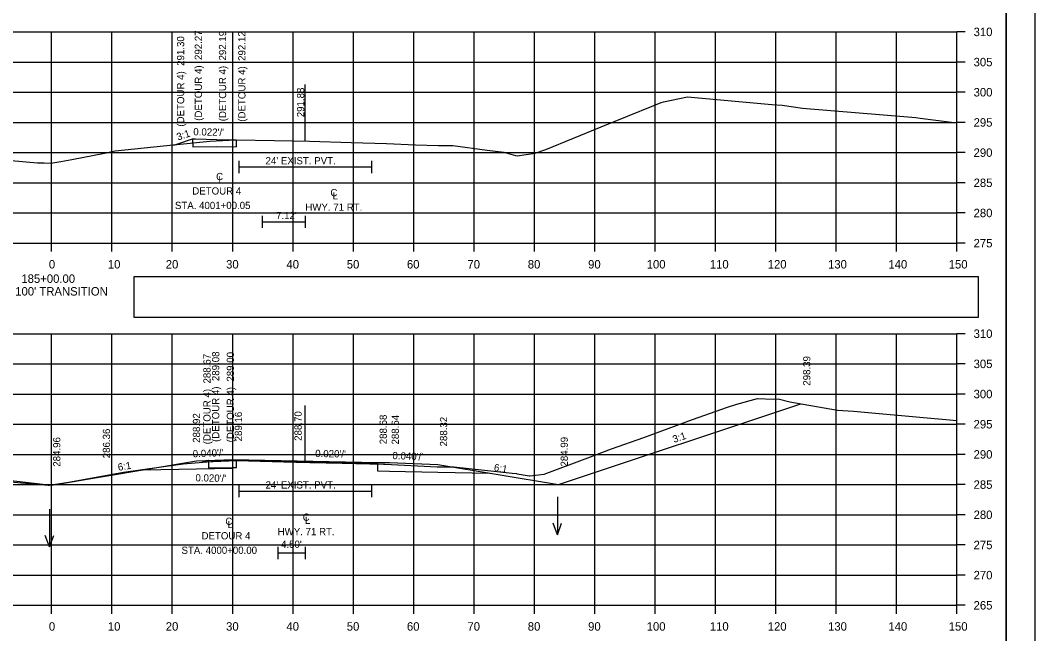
# Model space of a CAD drawing. Extents: x 285 to 4233, y -659 to 3710.
# Drawn here: x 1218.5 to 1386.6, y 2538.2 to 2639.9 of the extents above; entities that cross this region are included whole.
import ezdxf

# ---------------------------------------------------------------- set-up
doc = ezdxf.new("R2010")
doc.units = 0
for name, color, linetype in [('R_Alt Surface', 7, 'Continuous'), ('R_Axis', 7, 'Continuous'), ('R_Axis Annot', 7, 'Continuous'), ('R_Border', 7, 'Continuous'), ('R_Detour', 7, 'Continuous'), ('R_Detour Annot', 7, 'Continuous'), ('R_Exist Surface', 7, 'Continuous'), ('R_Fin Surface', 7, 'Continuous'), ('R_Grid', 7, 'Continuous'), ('R_No Plot', 7, 'Continuous'), ('R_Water', 7, 'Continuous'), ('R_Water Annot', 7, 'Continuous'), ('R_Xsect Elev', 7, 'Continuous'), ('R_Xsect Slope', 7, 'Continuous')]:
    doc.layers.add(name, color=color, linetype=linetype)

msp = doc.modelspace()

# ---------------------------------------------------------------- linework, layer by layer
at = {"layer": 'R_Alt Surface'}
for points in [[(1254.68, 2616.55), (1254.68, 2614.55)], [(1276.68, 2616.55), (1276.68, 2614.55)], [(1254.68, 2615.55), (1276.68, 2615.55)], [(1258.56, 2607.44), (1258.56, 2605.44)], [(1258.56, 2606.44), (1265.68, 2606.44)], [(1265.68, 2607.44), (1265.68, 2605.44)], [(1238.84, 2565.38), (1247.68, 2565.55), (1253.68, 2565.67), (1253.68, 2565.67), (1253.68, 2566.92), (1277.68, 2566.44), (1277.68, 2565.19), (1279.68, 2565.15), (1287.68, 2564.99), (1296.24, 2564.82)], [(1254.68, 2562.84), (1254.68, 2560.84)], [(1276.68, 2562.84), (1276.68, 2560.84)], [(1254.68, 2561.84), (1276.68, 2561.84)], [(1261.18, 2552.6), (1261.18, 2550.6)], [(1265.68, 2552.6), (1265.68, 2550.6)], [(1261.18, 2551.6), (1265.68, 2551.6)]]:
    msp.add_lwpolyline(points, dxfattribs=at)
at = {"layer": 'R_Axis'}
for p, q in [((1373.68, 2602.93), (1373.68, 2637.93)), ((1375.08, 2637.93), (1373.68, 2637.93)), ((1375.08, 2632.93), (1373.68, 2632.93)), ((1375.08, 2627.93), (1373.68, 2627.93)), ((1375.08, 2622.93), (1373.68, 2622.93)), ((1375.08, 2617.93), (1373.68, 2617.93)), ((1375.08, 2612.93), (1373.68, 2612.93)), ((1375.08, 2607.93), (1373.68, 2607.93)), ((1073.68, 2602.93), (1373.68, 2602.93)), ((1223.68, 2601.53), (1223.68, 2602.93)), ((1233.68, 2601.53), (1233.68, 2602.93)), ((1243.68, 2601.53), (1243.68, 2602.93)), ((1253.68, 2601.53), (1253.68, 2602.93)), ((1263.68, 2601.53), (1263.68, 2602.93)), ((1273.68, 2601.53), (1273.68, 2602.93)), ((1283.68, 2601.53), (1283.68, 2602.93)), ((1293.68, 2601.53), (1293.68, 2602.93)), ((1303.68, 2601.53), (1303.68, 2602.93)), ((1313.68, 2601.53), (1313.68, 2602.93)), ((1323.68, 2601.53), (1323.68, 2602.93)), ((1333.68, 2601.53), (1333.68, 2602.93)), ((1343.68, 2601.53), (1343.68, 2602.93)), ((1353.68, 2601.53), (1353.68, 2602.93)), ((1363.68, 2601.53), (1363.68, 2602.93)), ((1373.68, 2601.53), (1373.68, 2602.93)), ((1375.08, 2602.93), (1373.68, 2602.93)), ((1373.68, 2542.93), (1373.68, 2587.93)), ((1375.08, 2587.93), (1373.68, 2587.93)), ((1375.08, 2582.93), (1373.68, 2582.93)), ((1375.08, 2577.93), (1373.68, 2577.93)), ((1375.08, 2572.93), (1373.68, 2572.93)), ((1375.08, 2567.93), (1373.68, 2567.93)), ((1375.08, 2562.93), (1373.68, 2562.93)), ((1375.08, 2557.93), (1373.68, 2557.93)), ((1375.08, 2552.93), (1373.68, 2552.93)), ((1375.08, 2547.93), (1373.68, 2547.93)), ((1073.68, 2542.93), (1373.68, 2542.93)), ((1223.68, 2541.53), (1223.68, 2542.93)), ((1233.68, 2541.53), (1233.68, 2542.93)), ((1243.68, 2541.53), (1243.68, 2542.93)), ((1253.68, 2541.53), (1253.68, 2542.93)), ((1263.68, 2541.53), (1263.68, 2542.93)), ((1273.68, 2541.53), (1273.68, 2542.93)), ((1283.68, 2541.53), (1283.68, 2542.93)), ((1293.68, 2541.53), (1293.68, 2542.93)), ((1303.68, 2541.53), (1303.68, 2542.93)), ((1313.68, 2541.53), (1313.68, 2542.93)), ((1323.68, 2541.53), (1323.68, 2542.93)), ((1333.68, 2541.53), (1333.68, 2542.93)), ((1343.68, 2541.53), (1343.68, 2542.93)), ((1353.68, 2541.53), (1353.68, 2542.93)), ((1363.68, 2541.53), (1363.68, 2542.93)), ((1373.68, 2541.53), (1373.68, 2542.93)), ((1375.08, 2542.93), (1373.68, 2542.93))]:
    msp.add_line(p, q, dxfattribs=at)
at = {"layer": 'R_Axis Annot'}
msp.add_lwpolyline([(1237.31, 2590.69), (1377.31, 2590.69), (1377.31, 2597.34), (1237.31, 2597.34)], close=True, dxfattribs=at)
at = {"layer": 'R_Border'}
msp.add_line((1381.86, 2522.93), (1381.86, 2728.39), dxfattribs=at)
at = {"layer": 'R_Detour'}
for p, q in [((1247.04, 2620.2), (1247.06, 2618.88)), ((1254.25, 2620.05), (1254.25, 2618.88)), ((1249.68, 2567), (1249.68, 2565.68)), ((1254.34, 2565.74), (1254.34, 2566.91))]:
    msp.add_line(p, q, dxfattribs=at)
for points in [[(1244.1, 2619.23), (1244.58, 2619.39), (1247.04, 2620.2), (1247.54, 2620.19), (1251.05, 2620.12), (1254.06, 2620.05), (1254.25, 2620.05)], [(1247.06, 2618.88), (1251.05, 2618.95), (1254.25, 2618.88)], [(1248.47, 2566.6), (1249.68, 2567), (1253.68, 2566.92), (1254.34, 2566.91)], [(1249.68, 2565.68), (1253.68, 2565.76), (1254.34, 2565.74)]]:
    msp.add_lwpolyline(points, dxfattribs=at)
at = {"layer": 'R_Exist Surface'}
for points in [[(1214.42, 2616.83), (1221.31, 2616.25), (1222.42, 2616.21), (1223.57, 2616.17), (1225.22, 2616.46), (1227.05, 2616.77), (1232.46, 2617.85), (1234.18, 2618.2), (1243.81, 2619.2), (1244.1, 2619.23), (1244.4, 2619.26), (1249.88, 2619.81), (1251.98, 2619.92), (1254.25, 2620.05), (1260.62, 2619.92), (1266.41, 2619.8), (1273.31, 2619.6), (1279.15, 2619.43), (1283.98, 2619.24), (1287.79, 2619.09), (1289.41, 2619.09), (1290.18, 2619.1), (1295.85, 2618.35), (1298.65, 2618.03), (1300.57, 2617.44), (1300.83, 2617.38), (1303.79, 2617.83), (1305.6, 2618.43), (1314.77, 2622.19), (1323.49, 2625.75), (1324.72, 2626.25), (1325.06, 2626.35), (1329.05, 2627.16), (1343.02, 2625.9), (1344.78, 2625.78), (1348.12, 2625.32), (1366.25, 2623.8), (1366.91, 2623.74), (1367.63, 2623.65), (1372.81, 2622.99), (1373.68, 2622.91)], [(1202.56, 2564.64), (1220.54, 2563.03), (1223.12, 2562.86), (1223.34, 2562.85), (1223.59, 2562.89), (1226.49, 2563.33), (1227.1, 2563.44), (1235.6, 2564.97), (1244.64, 2566.25), (1245.12, 2566.31), (1245.45, 2566.35), (1250.14, 2566.74), (1250.44, 2566.75), (1254.34, 2566.91), (1264.13, 2566.67), (1266.47, 2566.61), (1271.83, 2566.49), (1278.7, 2566.33), (1278.92, 2566.32), (1287.6, 2565.88), (1287.79, 2565.87), (1290.33, 2565.86), (1300, 2564.82), (1300.72, 2564.75), (1300.81, 2564.73), (1302.83, 2564.36), (1302.92, 2564.37), (1305.31, 2564.66), (1312.56, 2567.39), (1316.45, 2568.83), (1321.82, 2570.75), (1329.9, 2573.73), (1335.7, 2575.78), (1337.22, 2576.24), (1340.68, 2577.2), (1343.27, 2577.09), (1344.08, 2577.11), (1346.05, 2576.63), (1353.92, 2575.28), (1356.59, 2575.08), (1359.63, 2574.82), (1373.68, 2573.53)]]:
    msp.add_lwpolyline(points, dxfattribs=at)
at = {"layer": 'R_Fin Surface'}
for p, q in [((1253.68, 2567.09), (1277.68, 2566.61)), ((1277.68, 2566.61), (1279.68, 2566.57)), ((1279.68, 2566.57), (1287.68, 2566.25)), ((1287.68, 2566.25), (1307.68, 2562.92))]:
    msp.add_line(p, q, dxfattribs=at)
for points in [[(1223.57, 2562.89), (1223.68, 2562.85), (1247.68, 2566.85), (1253.68, 2567.09), (1277.68, 2566.61), (1279.68, 2566.57), (1287.68, 2566.25), (1307.68, 2562.92), (1347.87, 2576.31)], [(1132.8, 2559.35), (1139.68, 2561.64), (1159.68, 2564.98), (1167.68, 2565.3), (1169.68, 2565.34), (1193.68, 2565.82), (1199.68, 2565.58), (1223.68, 2562.85)]]:
    msp.add_lwpolyline(points, dxfattribs=at)
at = {"layer": 'R_Grid'}
for p, q in [((1073.68, 2637.93), (1373.68, 2637.93)), ((1223.68, 2602.93), (1223.68, 2637.93)), ((1233.68, 2602.93), (1233.68, 2637.93)), ((1243.68, 2602.93), (1243.68, 2637.93)), ((1253.68, 2602.93), (1253.68, 2637.93)), ((1263.68, 2602.93), (1263.68, 2637.93)), ((1273.68, 2602.93), (1273.68, 2637.93)), ((1283.68, 2602.93), (1283.68, 2637.93)), ((1293.68, 2602.93), (1293.68, 2637.93)), ((1303.68, 2602.93), (1303.68, 2637.93)), ((1313.68, 2602.93), (1313.68, 2637.93)), ((1323.68, 2602.93), (1323.68, 2637.93)), ((1333.68, 2602.93), (1333.68, 2637.93)), ((1343.68, 2602.93), (1343.68, 2637.93)), ((1353.68, 2602.93), (1353.68, 2637.93)), ((1363.68, 2602.93), (1363.68, 2637.93)), ((1373.68, 2602.93), (1373.68, 2637.93)), ((1073.68, 2632.93), (1373.68, 2632.93)), ((1073.68, 2627.93), (1373.68, 2627.93)), ((1073.68, 2622.93), (1373.68, 2622.93)), ((1073.68, 2617.93), (1373.68, 2617.93)), ((1073.68, 2612.93), (1373.68, 2612.93)), ((1073.68, 2607.93), (1373.68, 2607.93)), ((1073.68, 2602.93), (1373.68, 2602.93)), ((1073.68, 2587.93), (1373.68, 2587.93)), ((1223.68, 2542.93), (1223.68, 2587.93)), ((1233.68, 2542.93), (1233.68, 2587.93)), ((1243.68, 2542.93), (1243.68, 2587.93)), ((1253.68, 2542.93), (1253.68, 2587.93)), ((1263.68, 2542.93), (1263.68, 2587.93)), ((1273.68, 2542.93), (1273.68, 2587.93)), ((1283.68, 2542.93), (1283.68, 2587.93)), ((1293.68, 2542.93), (1293.68, 2587.93)), ((1303.68, 2542.93), (1303.68, 2587.93)), ((1313.68, 2542.93), (1313.68, 2587.93)), ((1323.68, 2542.93), (1323.68, 2587.93)), ((1333.68, 2542.93), (1333.68, 2587.93)), ((1343.68, 2542.93), (1343.68, 2587.93)), ((1353.68, 2542.93), (1353.68, 2587.93)), ((1363.68, 2542.93), (1363.68, 2587.93)), ((1373.68, 2542.93), (1373.68, 2587.93)), ((1073.68, 2582.93), (1373.68, 2582.93)), ((1073.68, 2577.93), (1373.68, 2577.93)), ((1073.68, 2572.93), (1373.68, 2572.93)), ((1073.68, 2567.93), (1373.68, 2567.93)), ((1073.68, 2562.93), (1373.68, 2562.93)), ((1073.68, 2557.93), (1373.68, 2557.93)), ((1073.68, 2552.93), (1373.68, 2552.93)), ((1073.68, 2547.93), (1373.68, 2547.93)), ((1073.68, 2542.93), (1373.68, 2542.93))]:
    msp.add_line(p, q, dxfattribs=at)
at = {"layer": 'R_No Plot'}
for points in [[(1053.27, 2732.28), (1386.61, 2732.28), (1386.61, 2518.95), (1053.27, 2518.95)], [(1299.6, 2728.39), (1319.22, 2728.39), (1319.22, 2718.51), (1335.33, 2718.51), (1358.53, 2718.51), (1358.65, 2690.35), (1381.86, 2690.35), (1381.86, 2522.93), (1065.68, 2522.93), (1065.68, 2728.39)]]:
    msp.add_lwpolyline(points, close=True, dxfattribs=at)
at = {"layer": 'R_Water Annot'}
for p, q in [((1307.5, 2560.88), (1307.5, 2554.6)), ((1223.31, 2558.88), (1223.34, 2552.6)), ((1307.5, 2554.6), (1306.8, 2556.52)), ((1307.5, 2554.6), (1308.2, 2556.52)), ((1223.34, 2552.6), (1222.63, 2554.52)), ((1223.34, 2552.6), (1224.03, 2554.52))]:
    msp.add_line(p, q, dxfattribs=at)
at = {"layer": 'R_Xsect Elev'}
for p, q in [((1265.68, 2619.81), (1265.68, 2629.23)), ((1265.68, 2566.63), (1265.68, 2576.05))]:
    msp.add_line(p, q, dxfattribs=at)

# ---------------------------------------------------------------- texts
at = {"layer": 'R_Alt Surface'}
for s, height, p in [('C', 1.2, (1250.94, 2613.37)), ('L', 1.2, (1251.32, 2612.85)), ('DETOUR 4', 1.199, (1246.99, 2610.98)), ('C', 1.2, (1269.88, 2610.7)), ('L', 1.2, (1270.26, 2610.17)), ('STA. 4001+00.05', 1.1985, (1244.11, 2608.58)), ('HWY. 71 RT.', 1.1985, (1265.73, 2608.3)), ('C', 1.2, (1252.47, 2556.25)), ('C', 1.2, (1265.29, 2556.93)), ('L', 1.2, (1265.67, 2556.41)), ('L', 1.2, (1252.85, 2555.72)), ('HWY. 71 RT.', 1.1985, (1261.14, 2554.54)), ('DETOUR 4', 1.199, (1248.52, 2553.85)), ('STA. 4000+00.00', 1.1985, (1245.2, 2551.45))]:
    msp.add_text(s, height=height, dxfattribs=at).set_placement(p)
at = {"layer": 'R_Axis Annot'}
for s, p in [('310', (1376.48, 2637.23)), ('305', (1376.48, 2632.23)), ('300', (1376.48, 2627.23)), ('295', (1376.48, 2622.23)), ('290', (1376.48, 2617.23)), ('285', (1376.48, 2612.23)), ('280', (1376.48, 2607.23)), ('275', (1376.48, 2602.23)), ('0', (1223.22, 2598.73)), ('10', (1232.99, 2598.73)), ('20', (1242.59, 2598.73)), ('30', (1252.59, 2598.73)), ('40', (1262.59, 2598.73)), ('50', (1272.59, 2598.73)), ('60', (1282.56, 2598.73)), ('70', (1292.59, 2598.73)), ('80', (1302.59, 2598.73)), ('90', (1312.59, 2598.73)), ('100', (1322.3, 2598.73)), ('110', (1332.76, 2598.73)), ('120', (1342.36, 2598.73)), ('130', (1352.36, 2598.73)), ('140', (1362.36, 2598.73)), ('150', (1372.36, 2598.73)), ('185+00.00', (1218.66, 2596.35)), ("END 100' TRANSITION", (1213.17, 2594.25)), ('310', (1376.48, 2587.23)), ('305', (1376.48, 2582.23)), ('300', (1376.48, 2577.23)), ('295', (1376.48, 2572.23)), ('290', (1376.48, 2567.23)), ('285', (1376.48, 2562.23)), ('280', (1376.48, 2557.23)), ('275', (1376.48, 2552.23)), ('270', (1376.48, 2547.23)), ('265', (1376.48, 2542.23)), ('0', (1223.22, 2538.73)), ('10', (1232.99, 2538.73)), ('20', (1242.59, 2538.73)), ('30', (1252.59, 2538.73)), ('40', (1262.59, 2538.73)), ('50', (1272.59, 2538.73)), ('60', (1282.56, 2538.73)), ('70', (1292.59, 2538.73)), ('80', (1302.59, 2538.73)), ('90', (1312.59, 2538.73)), ('100', (1322.3, 2538.73)), ('110', (1332.76, 2538.73)), ('120', (1342.36, 2538.73)), ('130', (1352.36, 2538.73)), ('140', (1362.36, 2538.73)), ('150', (1372.36, 2538.73))]:
    msp.add_text(s, height=1.4, dxfattribs=at).set_placement(p)
at = {"layer": 'R_Detour Annot'}
for s, rotation, p in [('(DETOUR 4)  292.27', 90, (1248.59, 2623.2)), ('(DETOUR 4)  292.19', 90, (1252.6, 2623.12)), ('(DETOUR 4)  292.12', 90, (1255.8, 2623.05)), ('(DETOUR 4)  291.30', 90, (1245.65, 2622.23)), ('3:1', 18.3263, (1244.62, 2619.93)), ("0.022'/'", 358.7633, (1247.15, 2620.8)), ('(DETOUR 4)  288.67', 90, (1250.02, 2569.6)), ('(DETOUR 4)  289.08', 90, (1251.46, 2570)), ('(DETOUR 4)  289.00', 90, (1253.9, 2569.92)), ("0.020'/'", 358.8542, (1247.5, 2563.47))]:
    msp.add_text(s, height=1.2, rotation=rotation, dxfattribs=at).set_placement(p)
at = {"layer": 'R_Water'}
for s, p in [("24' EXIST. PVT.", (1259.13, 2615.99)), ("7.12'", (1260.87, 2606.91)), ("24' EXIST. PVT.", (1259.13, 2562.28)), ("4.50'", (1261.7, 2552.45))]:
    msp.add_text(s, height=1.2, dxfattribs=at).set_placement(p)
at = {"layer": 'R_Xsect Elev'}
for s, p in [('291.88', (1265.54, 2623.79)), ('298.39', (1349.42, 2579.31)), ('288.92', (1248.28, 2569.85)), ('289.16', (1255.23, 2570.09)), ('288.70', (1265.12, 2570.18)), ('288.68', (1279.23, 2569.61)), ('288.64', (1281.23, 2569.57)), ('288.32', (1289.23, 2569.25)), ('284.96', (1225.12, 2565.89)), ('286.36', (1233.36, 2567.29)), ('284.99', (1309.23, 2565.92))]:
    msp.add_text(s, height=1.2, rotation=90, dxfattribs=at).set_placement(p)
at = {"layer": 'R_Xsect Slope'}
for s, rotation, p in [('3:1', 18.4349, (1326.83, 2569.83)), ("0.040'/'", 2.2907, (1247.09, 2567.43)), ("0.020'/'", 358.8543, (1267.35, 2567.5)), ("0.040'/'", 357.7094, (1280.14, 2567.15)), ('6:1', 9.4621, (1234.75, 2565.2)), ('6:1', 350.5386, (1296.91, 2565.22))]:
    msp.add_text(s, height=1.2, rotation=rotation, dxfattribs=at).set_placement(p)

doc.saveas('drawing.dxf')
